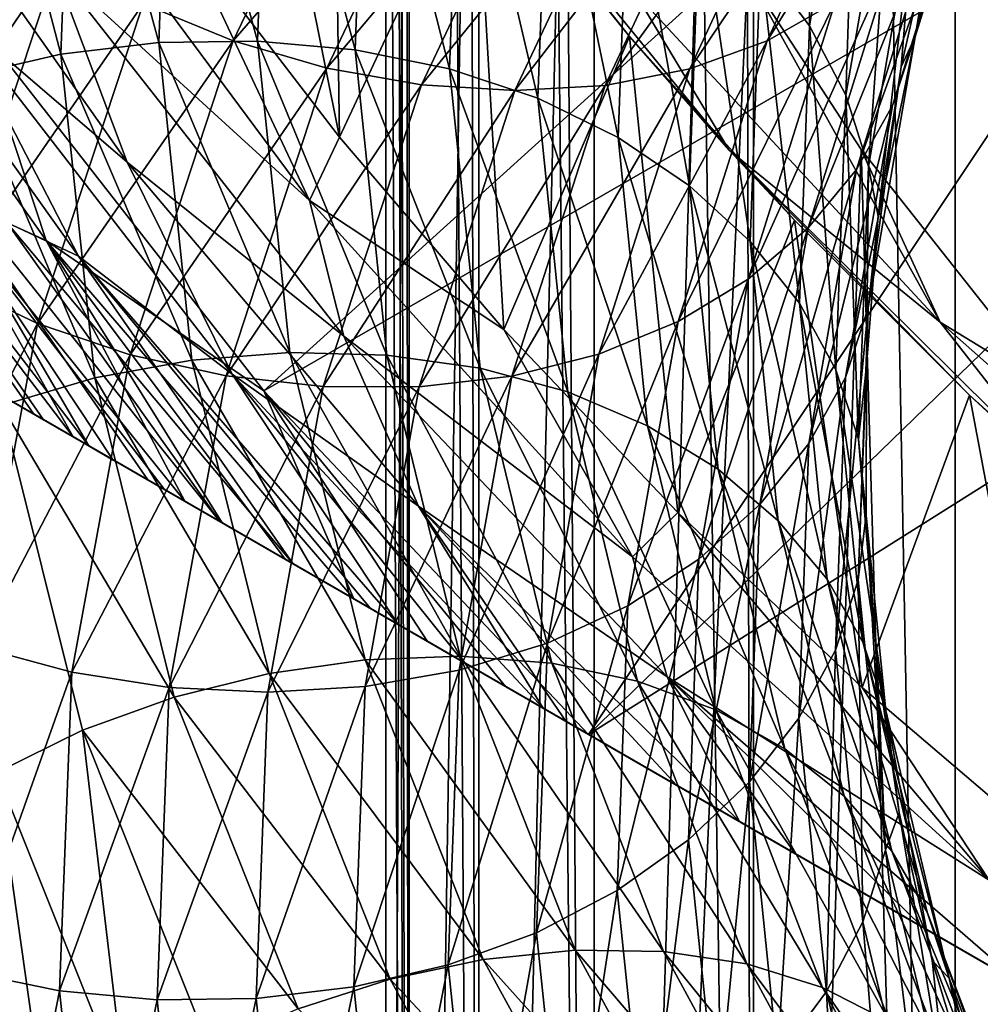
# Model space of a CAD drawing. Header units: metres. Extents: x -44 to 117, y -432 to 89.
# Tile 820 of 1056: x -17.03 to -13.02, y -83.34 to -79.23. Entities that reach past the tile are written whole.
import ezdxf

# ---------------------------------------------------------------- set-up
doc = ezdxf.new("R2010")
doc.units = ezdxf.units.M
doc.layers.add('solid_125568', color=7, linetype='CONTINUOUS')

msp = doc.modelspace()

# ---------------------------------------------------------------- linework, layer by layer
at = {"layer": 'solid_125568'}
for points in [[(-15.40254, -93, 340.735443), (-15.402534, -48, 340.735504), (-15.5, -48, 339)], [(-15.5, -60.414574, 339), (-15.40254, -93, 340.735443), (-15.5, -48, 339)], [(-15.40254, -93, 340.735443), (-15.111373, -93, 342.449127), (-15.402534, -48, 340.735504)], [(-15.111373, -93, 342.449127), (-15.111362, -48, 342.449158), (-15.402534, -48, 340.735504)], [(-15.111373, -93, 342.449127), (-14.630195, -93, 344.119324), (-15.111362, -48, 342.449158)], [(-14.630195, -93, 344.119324), (-14.630145, -48, 344.119446), (-15.111362, -48, 342.449158)], [(-14.630195, -93, 344.119324), (-13.965014, -93, 345.725189), (-14.630145, -48, 344.119446)], [(-13.965014, -93, 345.725189), (-13.964935, -48, 345.725372), (-14.630145, -48, 344.119446)], [(-13.965014, -93, 345.725189), (-13.124227, -93, 347.24649), (-13.964935, -48, 345.725372)], [(-13.124227, -93, 347.24649), (-13.124097, -48, 347.246704), (-13.964935, -48, 345.725372)], [(-13.124227, -93, 347.24649), (-12.118398, -93, 348.664093), (-13.124097, -48, 347.246704)], [(-12.118398, -93, 348.664093), (-12.118189, -48, 348.664337), (-13.124097, -48, 347.246704)], [(-15.5, -60.414574, 339), (-15.5, -73.585426, 339), (-15.40254, -93, 340.735443)], [(-15.5, -93, 339), (-15.5, -73.585426, 339), (-15.414381, -74.94136, 337.373077)], [(-15.40254, -93, 340.735443), (-15.5, -73.585426, 339), (-15.5, -93, 339)], [(-15.402539, -93, 337.264557), (-15.5, -93, 339), (-15.414381, -74.94136, 337.373077)], [(-15.402539, -93, 337.264557), (-15.414381, -74.94136, 337.373077), (-15.145697, -76.312988, 335.704865)], [(-15.11137, -93, 335.550873), (-15.402539, -93, 337.264557), (-15.145697, -76.312988, 335.704865)], [(-15.11137, -93, 335.550873), (-15.145697, -76.312988, 335.704865), (-14.752255, -77.500389, 334.243835)], [(-16.33873, -78.876411, 294.5), (-15.693009, -79.718048, 294.5), (-16.280155, -76.793686, 294.5)], [(-15.693009, -79.718048, 294.5), (-15.723917, -77.664124, 294.5), (-16.280155, -76.793686, 294.5)], [(-14.63019, -93, 333.880676), (-15.11137, -93, 335.550873), (-14.752255, -77.500389, 334.243835)], [(-14.63019, -93, 333.880676), (-14.752255, -77.500389, 334.243835), (-14.198516, -78.676216, 332.782928)], [(-15.693009, -79.718048, 294.5), (-15.124052, -78.500313, 294.5), (-15.723917, -77.664124, 294.5)], [(-13.731448, -79.254082, 910.520447), (-13.936228, -78.981804, 910.342285), (-13.734397, -77.813553, 911.318481)], [(-13.53256, -78.100243, 911.480957), (-13.731448, -79.254082, 910.520447), (-13.734397, -77.813553, 911.318481)], [(-12.863886, -77.927498, 267.378693), (-16.009871, -80.776581, 271.621307), (-17.225948, -79.221985, 271.621307)], [(-12.863886, -77.927498, 267.378693), (-12.253444, -78.60788, 267.378693), (-16.009871, -80.776581, 271.621307)], [(-16.397938, -77.989059, 909.863159), (-16.448101, -79.322845, 908.667358), (-16.804518, -78.011787, 909.921143)], [(-16.035513, -79.317085, 908.675842), (-16.448101, -79.322845, 908.667358), (-16.397938, -77.989059, 909.863159)], [(-15.986614, -78.009506, 909.836304), (-16.035513, -79.317085, 908.675842), (-16.397938, -77.989059, 909.863159)], [(-16.804518, -78.011787, 909.921143), (-16.855927, -79.371147, 908.690002), (-17.196711, -78.078072, 910.009705)], [(-16.448101, -79.322845, 908.667358), (-16.855927, -79.371147, 908.690002), (-16.804518, -78.011787, 909.921143)], [(-16.512753, -79.161491, 915.25769), (-16.136696, -79.316437, 915.227356), (-15.522571, -78.03447, 916.391418)], [(-15.522571, -78.03447, 916.391418), (-16.136696, -79.316437, 915.227356), (-15.147389, -78.171783, 916.293274)], [(-15.627827, -79.353981, 908.715271), (-16.035513, -79.317085, 908.675842), (-15.986614, -78.009506, 909.836304)], [(-15.580176, -78.072594, 909.841125), (-15.627827, -79.353981, 908.715271), (-15.986614, -78.009506, 909.836304)], [(-13.909128, -79.316208, 914.394836), (-13.62407, -79.155235, 914.172729), (-13.105412, -78.023819, 915.118958)], [(-13.379643, -78.168404, 915.366638), (-13.909128, -79.316208, 914.394836), (-13.105412, -78.023819, 915.118958)], [(-16.855927, -79.371147, 908.690002), (-17.249334, -79.461723, 908.74408), (-17.196711, -78.078072, 910.009705)], [(-15.23471, -79.43354, 908.785645), (-15.627827, -79.353981, 908.715271), (-15.580176, -78.072594, 909.841125)], [(-15.188241, -78.177681, 909.878418), (-15.23471, -79.43354, 908.785645), (-15.580176, -78.072594, 909.841125)], [(-13.579677, -79.542389, 910.715088), (-13.731448, -79.254082, 910.520447), (-13.53256, -78.100243, 911.480957)], [(-13.382987, -78.399719, 911.664612), (-13.579677, -79.542389, 910.715088), (-13.53256, -78.100243, 911.480957)], [(-16.136696, -79.316437, 915.227356), (-15.746633, -79.429581, 915.162109), (-15.147389, -78.171783, 916.293274)], [(-15.147389, -78.171783, 916.293274), (-15.746633, -79.429581, 915.162109), (-14.767529, -78.265625, 916.161926)], [(-14.865824, -79.555801, 908.88678), (-15.23471, -79.43354, 908.785645), (-15.188241, -78.177681, 909.878418)], [(-14.820427, -78.32415, 909.948914), (-14.865824, -79.555801, 908.88678), (-15.188241, -78.177681, 909.878418)], [(-14.231111, -79.433334, 914.599182), (-13.909128, -79.316208, 914.394836), (-13.379643, -78.168404, 915.366638)], [(-13.689394, -78.266739, 915.599548), (-14.231111, -79.433334, 914.599182), (-13.379643, -78.168404, 915.366638)], [(-13.384862, -79.585739, 912.524414), (-13.291371, -79.299843, 912.296631), (-12.945563, -78.181686, 913.217957)], [(-13.03662, -78.463478, 913.455688), (-13.384862, -79.585739, 912.524414), (-12.945563, -78.181686, 913.217957)], [(-13.291371, -79.299843, 912.296631), (-13.208281, -78.800415, 912.242981), (-13.020798, -78.180931, 912.75116)], [(-12.945563, -78.181686, 913.217957), (-13.291371, -79.299843, 912.296631), (-13.020798, -78.180931, 912.75116)], [(-14.462202, -79.111771, 328.92865), (-15.331481, -78.222557, 325.5), (-14.06699, -79.771835, 325.5)], [(-14.482882, -79.297821, 294.5), (-14.06699, -79.771835, 325.5), (-15.331481, -78.222557, 325.5)], [(-15.124052, -78.500313, 294.5), (-14.482882, -79.297821, 294.5), (-15.331481, -78.222557, 325.5)], [(-17.663307, -78.284103, 294.293182), (-16.580072, -79.822815, 294.293182), (-16.886318, -79.007492, 294.406891)], [(-17.310677, -79.196983, 294.138977), (-16.580072, -79.822815, 294.293182), (-17.663307, -78.284103, 294.293182)], [(-15.746633, -79.429581, 915.162109), (-15.351752, -79.499268, 915.064331), (-14.767529, -78.265625, 916.161926)], [(-14.767529, -78.265625, 916.161926), (-15.351752, -79.499268, 915.064331), (-14.391912, -78.31398, 916.000488)], [(-14.58467, -79.50248, 914.780701), (-14.231111, -79.433334, 914.599182), (-13.689394, -78.266739, 915.599548)], [(-14.029536, -78.314972, 915.812012), (-14.58467, -79.50248, 914.780701), (-13.689394, -78.266739, 915.599548)], [(-15.351752, -79.499268, 915.064331), (-14.961325, -79.52401, 914.936462), (-14.391912, -78.31398, 916.000488)], [(-14.391912, -78.31398, 916.000488), (-14.961325, -79.52401, 914.936462), (-14.029536, -78.314972, 915.812012)], [(-14.961325, -79.52401, 914.936462), (-14.58467, -79.50248, 914.780701), (-14.029536, -78.314972, 915.812012)], [(-14.529991, -79.719963, 909.017761), (-14.865824, -79.555801, 908.88678), (-14.820427, -78.32415, 909.948914)], [(-14.485543, -78.510612, 910.052246), (-14.529991, -79.719963, 909.017761), (-14.820427, -78.32415, 909.948914)], [(-15.818974, -79.982292, 294.476563), (-16.33873, -78.876411, 294.5), (-17.015287, -78.369255, 294.476563)], [(-16.886318, -79.007492, 294.406891), (-15.818974, -79.982292, 294.476563), (-17.015287, -78.369255, 294.476563)], [(-13.485729, -79.840385, 910.921997), (-13.579677, -79.542389, 910.715088), (-13.382987, -78.399719, 911.664612)], [(-13.290421, -78.70533, 911.86554), (-13.485729, -79.840385, 910.921997), (-13.382987, -78.399719, 911.664612)], [(-13.535292, -79.85331, 912.751648), (-13.384862, -79.585739, 912.524414), (-13.03662, -78.463478, 913.455688)], [(-13.18316, -78.723343, 913.697754), (-13.535292, -79.85331, 912.751648), (-13.03662, -78.463478, 913.455688)], [(-15.693009, -79.718048, 294.5), (-15.007969, -80.520386, 294.5), (-15.124052, -78.500313, 294.5)], [(-15.007969, -80.520386, 294.5), (-14.482882, -79.297821, 294.5), (-15.124052, -78.500313, 294.5)], [(-14.232811, -79.921219, 909.174377), (-14.529991, -79.719963, 909.017761), (-14.485543, -78.510612, 910.052246)], [(-14.189199, -78.73188, 910.184814), (-14.232811, -79.921219, 909.174377), (-14.485543, -78.510612, 910.052246)], [(-18.046795, -78.549721, 271.978149), (-17.225948, -79.221985, 271.621307), (-16.917145, -80.14888, 271.978149)], [(-18.046795, -78.549721, 271.978149), (-16.917145, -80.14888, 271.978149), (-17.388357, -79.936241, 272.379822)], [(-17.968025, -78.552719, 293.949127), (-16.78293, -80.215462, 293.949127), (-17.310677, -79.196983, 294.138977)], [(-17.08144, -80.074089, 293.729553), (-16.78293, -80.215462, 293.949127), (-17.968025, -78.552719, 293.949127)], [(-12.253444, -78.60788, 267.378693), (-14.65399, -82.210876, 271.621307), (-16.009871, -80.776581, 271.621307)], [(-12.253444, -78.60788, 267.378693), (-11.607063, -79.254219, 267.378693), (-14.65399, -82.210876, 271.621307)], [(-14.63019, -93, 333.880676), (-14.198516, -78.676216, 332.782928), (-13.990422, -79.040337, 332.32782)], [(-17.186892, -78.733879, 915.20459), (-17.645842, -80.112846, 913.90155), (-16.865625, -78.966446, 915.25061)], [(-13.979111, -80.15374, 909.352051), (-14.232811, -79.921219, 909.174377), (-14.189199, -78.73188, 910.184814)], [(-13.936228, -78.981804, 910.342285), (-13.979111, -80.15374, 909.352051), (-14.189199, -78.73188, 910.184814)], [(-13.737894, -80.096756, 912.973328), (-13.535292, -79.85331, 912.751648), (-13.18316, -78.723343, 913.697754)], [(-13.38053, -78.95578, 913.938538), (-13.737894, -80.096756, 912.973328), (-13.18316, -78.723343, 913.697754)], [(-13.290421, -78.70533, 911.86554), (-13.444874, -80.048103, 911.204834), (-13.485729, -79.840385, 910.921997)], [(-13.290421, -78.70533, 911.86554), (-13.349864, -79.423973, 911.726257), (-13.444874, -80.048103, 911.204834)], [(-13.290421, -78.70533, 911.86554), (-13.208281, -78.800415, 912.242981), (-13.349864, -79.423973, 911.726257)], [(-13.291371, -79.299843, 912.296631), (-13.349864, -79.423973, 911.726257), (-13.208281, -78.800415, 912.242981)], [(-15.818974, -79.982292, 294.476563), (-15.693009, -79.718048, 294.5), (-16.33873, -78.876411, 294.5)], [(-17.645842, -80.112846, 913.90155), (-17.31595, -80.323723, 913.974365), (-16.865625, -78.966446, 915.25061)], [(-16.865625, -78.966446, 915.25061), (-17.31595, -80.323723, 913.974365), (-16.512753, -79.161491, 915.25769)], [(-13.987899, -80.310272, 913.184509), (-13.737894, -80.096756, 912.973328), (-13.38053, -78.95578, 913.938538)], [(-13.62407, -79.155235, 914.172729), (-13.987899, -80.310272, 913.184509), (-13.38053, -78.95578, 913.938538)], [(-13.773724, -80.411537, 909.546021), (-13.979111, -80.15374, 909.352051), (-13.936228, -78.981804, 910.342285)], [(-13.731448, -79.254082, 910.520447), (-13.773724, -80.411537, 909.546021), (-13.936228, -78.981804, 910.342285)], [(-16.886318, -79.007492, 294.406891), (-15.676102, -80.549446, 294.406891), (-15.818974, -79.982292, 294.476563)], [(-16.580072, -79.822815, 294.293182), (-15.676102, -80.549446, 294.406891), (-16.886318, -79.007492, 294.406891)], [(-13.96501, -93, 332.27478), (-14.63019, -93, 333.880676), (-13.990422, -79.040337, 332.32782)], [(-13.186229, -80.489761, 328.92865), (-13.990422, -79.040337, 332.32782), (-14.462202, -79.111771, 328.92865)], [(-13.96501, -93, 332.27478), (-13.990422, -79.040337, 332.32782), (-13.516286, -79.769272, 331.413177)], [(-13.186229, -80.489761, 328.92865), (-13.516286, -79.769272, 331.413177), (-13.990422, -79.040337, 332.32782)], [(-13.186229, -80.489761, 328.92865), (-14.462202, -79.111771, 328.92865), (-14.06699, -79.771835, 325.5)], [(-17.31595, -80.323723, 913.974365), (-16.953596, -80.495506, 914.011475), (-16.512753, -79.161491, 915.25769)], [(-16.512753, -79.161491, 915.25769), (-16.953596, -80.495506, 914.011475), (-16.136696, -79.316437, 915.227356)], [(-14.280543, -80.48806, 913.380066), (-13.987899, -80.310272, 913.184509), (-13.62407, -79.155235, 914.172729)], [(-13.909128, -79.316208, 914.394836), (-14.280543, -80.48806, 913.380066), (-13.62407, -79.155235, 914.172729)], [(-17.310677, -79.196983, 294.138977), (-16.141567, -80.706779, 294.138977), (-16.580072, -79.822815, 294.293182)], [(-16.78293, -80.215462, 293.949127), (-16.141567, -80.706779, 294.138977), (-17.310677, -79.196983, 294.138977)], [(-16.917145, -80.14888, 271.978149), (-17.225948, -79.221985, 271.621307), (-16.009871, -80.776581, 271.621307)], [(-11.607063, -79.254219, 267.378693), (-10.926641, -79.864616, 267.378693), (-14.65399, -82.210876, 271.621307)], [(-13.621486, -80.688606, 909.75177), (-13.773724, -80.411537, 909.546021), (-13.731448, -79.254082, 910.520447)], [(-13.579677, -79.542389, 910.715088), (-13.621486, -80.688606, 909.75177), (-13.731448, -79.254082, 910.520447)], [(-15.007969, -80.520386, 294.5), (-14.281245, -81.285149, 294.5), (-14.482882, -79.297821, 294.5)], [(-14.482882, -79.297821, 294.5), (-13.794596, -80.064117, 294.5), (-14.06699, -79.771835, 325.5)], [(-14.281245, -81.285149, 294.5), (-13.794596, -80.064117, 294.5), (-14.482882, -79.297821, 294.5)], [(-13.581559, -80.72113, 911.566101), (-13.486694, -80.431091, 911.348572), (-13.291371, -79.299843, 912.296631)], [(-13.384862, -79.585739, 912.524414), (-13.581559, -80.72113, 911.566101), (-13.291371, -79.299843, 912.296631)], [(-13.291371, -79.299843, 912.296631), (-13.486694, -80.431091, 911.348572), (-13.349864, -79.423973, 911.726257)], [(-16.953596, -80.495506, 914.011475), (-16.567438, -80.626122, 914.01355), (-16.136696, -79.316437, 915.227356)], [(-16.448101, -79.322845, 908.667358), (-16.309978, -80.649147, 907.470947), (-16.855927, -79.371147, 908.690002)], [(-16.136696, -79.316437, 915.227356), (-16.567438, -80.626122, 914.01355), (-15.746633, -79.429581, 915.162109)], [(-16.035513, -79.317085, 908.675842), (-15.900849, -80.617371, 907.514771), (-16.448101, -79.322845, 908.667358)], [(-15.900849, -80.617371, 907.514771), (-16.309978, -80.649147, 907.470947), (-16.448101, -79.322845, 908.667358)], [(-15.496582, -80.628273, 907.588806), (-15.900849, -80.617371, 907.514771), (-16.035513, -79.317085, 908.675842)], [(-15.627827, -79.353981, 908.715271), (-15.496582, -80.628273, 907.588806), (-16.035513, -79.317085, 908.675842)], [(-15.106782, -80.682495, 907.6922), (-15.496582, -80.628273, 907.588806), (-15.627827, -79.353981, 908.715271)], [(-15.23471, -79.43354, 908.785645), (-15.106782, -80.682495, 907.6922), (-15.627827, -79.353981, 908.715271)], [(-14.6111, -80.624496, 913.554871), (-14.280543, -80.48806, 913.380066), (-13.909128, -79.316208, 914.394836)], [(-14.231111, -79.433334, 914.599182), (-14.6111, -80.624496, 913.554871), (-13.909128, -79.316208, 914.394836)], [(-16.855927, -79.371147, 908.690002), (-16.714382, -80.722832, 907.458313), (-17.249334, -79.461723, 908.74408)], [(-16.309978, -80.649147, 907.470947), (-16.714382, -80.722832, 907.458313), (-16.855927, -79.371147, 908.690002)], [(-16.567438, -80.626122, 914.01355), (-16.166924, -80.714432, 913.982361), (-15.746633, -79.429581, 915.162109)], [(-15.746633, -79.429581, 915.162109), (-16.166924, -80.714432, 913.982361), (-15.351752, -79.499268, 915.064331)], [(-14.741048, -80.780731, 907.824097), (-15.106782, -80.682495, 907.6922), (-15.23471, -79.43354, 908.785645)], [(-14.865824, -79.555801, 908.88678), (-14.741048, -80.780731, 907.824097), (-15.23471, -79.43354, 908.785645)], [(-14.974058, -80.715111, 913.704346), (-14.6111, -80.624496, 913.554871), (-14.231111, -79.433334, 914.599182)], [(-14.58467, -79.50248, 914.780701), (-14.974058, -80.715111, 913.704346), (-14.231111, -79.433334, 914.599182)], [(-13.486694, -80.431091, 911.348572), (-13.444874, -80.048103, 911.204834), (-13.349864, -79.423973, 911.726257)], [(-16.714382, -80.722832, 907.458313), (-17.1045, -80.837517, 907.477905), (-17.249334, -79.461723, 908.74408)], [(-17.388357, -79.936241, 272.379822), (-16.805696, -80.96859, 272.814819), (-17.929621, -79.493332, 272.815155)], [(-17.929621, -79.493332, 272.815155), (-16.805696, -80.96859, 272.814819), (-16.969135, -80.874229, 273.052368)], [(-17.929621, -79.493332, 272.815155), (-16.969135, -80.874229, 273.052368), (-17.076038, -80.812508, 273.273407)], [(-17.892147, -79.505814, 292.744202), (-16.739212, -81.006973, 292.757141), (-17.545706, -79.629097, 293.488617)], [(-16.928358, -80.897766, 292.371338), (-16.739212, -81.006973, 292.757141), (-17.892147, -79.505814, 292.744202)], [(-17.062138, -80.820534, 291.980225), (-16.928358, -80.897766, 292.371338), (-17.892147, -79.505814, 292.744202)], [(-16.166924, -80.714432, 913.982361), (-15.761513, -80.759293, 913.919434), (-15.351752, -79.499268, 915.064331)], [(-15.351752, -79.499268, 915.064331), (-15.761513, -80.759293, 913.919434), (-14.961325, -79.52401, 914.936462)], [(-15.360709, -80.759781, 913.826294), (-14.974058, -80.715111, 913.704346), (-14.58467, -79.50248, 914.780701)], [(-14.961325, -79.52401, 914.936462), (-15.360709, -80.759781, 913.826294), (-14.58467, -79.50248, 914.780701)], [(-15.761513, -80.759293, 913.919434), (-15.360709, -80.759781, 913.826294), (-14.961325, -79.52401, 914.936462)], [(-14.408112, -80.922752, 907.982666), (-14.741048, -80.780731, 907.824097), (-14.865824, -79.555801, 908.88678)], [(-14.529991, -79.719963, 909.017761), (-14.408112, -80.922752, 907.982666), (-14.865824, -79.555801, 908.88678)], [(-13.527227, -80.978935, 909.964783), (-13.621486, -80.688606, 909.75177), (-13.579677, -79.542389, 910.715088)], [(-13.485729, -79.840385, 910.921997), (-13.527227, -80.978935, 909.964783), (-13.579677, -79.542389, 910.715088)], [(-13.734175, -80.99649, 911.778259), (-13.581559, -80.72113, 911.566101), (-13.384862, -79.585739, 912.524414)], [(-13.535292, -79.85331, 912.751648), (-13.734175, -80.99649, 911.778259), (-13.384862, -79.585739, 912.524414)], [(-17.545706, -79.629097, 293.488617), (-16.193218, -81.322205, 293.488617), (-17.08144, -80.074089, 293.729553)], [(-16.494106, -81.148483, 293.12854), (-16.193218, -81.322205, 293.488617), (-17.545706, -79.629097, 293.488617)], [(-16.739212, -81.006973, 292.757141), (-16.494106, -81.148483, 293.12854), (-17.545706, -79.629097, 293.488617)], [(-15.818974, -79.982292, 294.476563), (-15.007969, -80.520386, 294.5), (-15.693009, -79.718048, 294.5)], [(-14.113496, -81.104149, 908.163391), (-14.408112, -80.922752, 907.982666), (-14.529991, -79.719963, 909.017761)], [(-14.232811, -79.921219, 909.174377), (-14.113496, -81.104149, 908.163391), (-14.529991, -79.719963, 909.017761)], [(-13.186229, -80.489761, 328.92865), (-14.06699, -79.771835, 325.5), (-12.646038, -81.180191, 325.5)], [(-13.064121, -80.794594, 294.5), (-12.646038, -81.180191, 325.5), (-14.06699, -79.771835, 325.5)], [(-13.794596, -80.064117, 294.5), (-13.064121, -80.794594, 294.5), (-14.06699, -79.771835, 325.5)], [(-13.124221, -93, 330.75351), (-13.96501, -93, 332.27478), (-13.516286, -79.769272, 331.413177)], [(-13.124221, -93, 330.75351), (-13.516286, -79.769272, 331.413177), (-12.721321, -80.774399, 330.144592)], [(-13.186229, -80.489761, 328.92865), (-12.721321, -80.774399, 330.144592), (-13.516286, -79.769272, 331.413177)], [(-16.580072, -79.822815, 294.293182), (-15.363201, -81.258171, 294.293182), (-15.676102, -80.549446, 294.406891)], [(-16.141567, -80.706779, 294.138977), (-15.363201, -81.258171, 294.293182), (-16.580072, -79.822815, 294.293182)], [(-13.485729, -79.840385, 910.921997), (-13.493289, -80.67189, 910.680359), (-13.527227, -80.978935, 909.964783)], [(-13.485729, -79.840385, 910.921997), (-13.444874, -80.048103, 911.204834), (-13.493289, -80.67189, 910.680359)], [(-10.926641, -79.864616, 267.378693), (-12.881689, -83.234116, 271.223572), (-14.65399, -82.210876, 271.621307)], [(-13.939716, -81.251106, 911.980408), (-13.734175, -80.99649, 911.778259), (-13.535292, -79.85331, 912.751648)], [(-13.737894, -80.096756, 912.973328), (-13.939716, -81.251106, 911.980408), (-13.535292, -79.85331, 912.751648)], [(-13.861971, -81.319382, 908.361145), (-14.113496, -81.104149, 908.163391), (-14.232811, -79.921219, 909.174377)], [(-13.979111, -80.15374, 909.352051), (-13.861971, -81.319382, 908.361145), (-14.232811, -79.921219, 909.174377)], [(-17.388357, -79.936241, 272.379822), (-16.338966, -81.238052, 272.378693), (-16.423552, -81.189217, 272.44342)], [(-16.917145, -80.14888, 271.978149), (-16.338966, -81.238052, 272.378693), (-17.388357, -79.936241, 272.379822)], [(-17.388357, -79.936241, 272.379822), (-16.423552, -81.189217, 272.44342), (-16.637636, -81.06562, 272.631348)], [(-17.388357, -79.936241, 272.379822), (-16.637636, -81.06562, 272.631348), (-16.805696, -80.96859, 272.814819)], [(-14.470313, -81.470314, 294.476563), (-15.007969, -80.520386, 294.5), (-15.818974, -79.982292, 294.476563)], [(-15.676102, -80.549446, 294.406891), (-14.470313, -81.470314, 294.476563), (-15.818974, -79.982292, 294.476563)], [(-13.486694, -80.431091, 911.348572), (-13.493289, -80.67189, 910.680359), (-13.444874, -80.048103, 911.204834)], [(-17.08144, -80.074089, 293.729553), (-15.888701, -81.498016, 293.730103), (-16.78293, -80.215462, 293.949127)], [(-16.193218, -81.322205, 293.488617), (-15.888701, -81.498016, 293.730103), (-17.08144, -80.074089, 293.729553)], [(-14.281245, -81.285149, 294.5), (-13.511361, -82.014885, 294.5), (-13.794596, -80.064117, 294.5)], [(-13.511361, -82.014885, 294.5), (-13.064121, -80.794594, 294.5), (-13.794596, -80.064117, 294.5)], [(-14.193356, -81.478874, 912.16803), (-13.939716, -81.251106, 911.980408), (-13.737894, -80.096756, 912.973328)], [(-13.987899, -80.310272, 913.184509), (-14.193356, -81.478874, 912.16803), (-13.737894, -80.096756, 912.973328)], [(-16.917145, -80.14888, 271.978149), (-15.633135, -81.645569, 271.971802), (-15.919094, -81.480469, 272.114563)], [(-16.917145, -80.14888, 271.978149), (-16.009871, -80.776581, 271.621307), (-15.633135, -81.645569, 271.971802)], [(-16.917145, -80.14888, 271.978149), (-15.919094, -81.480469, 272.114563), (-16.183546, -81.327789, 272.271606)], [(-16.917145, -80.14888, 271.978149), (-16.183546, -81.327789, 272.271606), (-16.338966, -81.238052, 272.378693)], [(-13.658328, -81.562798, 908.570984), (-13.861971, -81.319382, 908.361145), (-13.979111, -80.15374, 909.352051)], [(-13.773724, -80.411537, 909.546021), (-13.658328, -81.562798, 908.570984), (-13.979111, -80.15374, 909.352051)], [(-16.78293, -80.215462, 293.949127), (-15.447001, -81.753029, 293.950623), (-16.141567, -80.706779, 294.138977)], [(-15.56468, -81.685089, 293.902222), (-15.447001, -81.753029, 293.950623), (-16.78293, -80.215462, 293.949127)], [(-15.888701, -81.498016, 293.730103), (-15.56468, -81.685089, 293.902222), (-16.78293, -80.215462, 293.949127)], [(-17.31595, -80.323723, 913.974365), (-17.570219, -81.697624, 912.66333), (-16.953596, -80.495506, 914.011475)], [(-14.490273, -81.673721, 912.336487), (-14.193356, -81.478874, 912.16803), (-13.987899, -80.310272, 913.184509)], [(-14.280543, -80.48806, 913.380066), (-14.490273, -81.673721, 912.336487), (-13.987899, -80.310272, 913.184509)], [(-13.507365, -81.828712, 908.787903), (-13.658328, -81.562798, 908.570984), (-13.773724, -80.411537, 909.546021)], [(-13.621486, -80.688606, 909.75177), (-13.507365, -81.828712, 908.787903), (-13.773724, -80.411537, 909.546021)], [(-13.623355, -81.85997, 910.594055), (-13.528196, -81.565788, 910.386841), (-13.486694, -80.431091, 911.348572)], [(-13.581559, -80.72113, 911.566101), (-13.623355, -81.85997, 910.594055), (-13.486694, -80.431091, 911.348572)], [(-13.486694, -80.431091, 911.348572), (-13.528196, -81.565788, 910.386841), (-13.493289, -80.67189, 910.680359)], [(-17.570219, -81.697624, 912.66333), (-17.202486, -81.845772, 912.73114), (-16.953596, -80.495506, 914.011475)], [(-16.953596, -80.495506, 914.011475), (-17.202486, -81.845772, 912.73114), (-16.567438, -80.626122, 914.01355)], [(-14.82566, -81.829742, 912.48114), (-14.490273, -81.673721, 912.336487), (-14.280543, -80.48806, 913.380066)], [(-14.6111, -80.624496, 913.554871), (-14.82566, -81.829742, 912.48114), (-14.280543, -80.48806, 913.380066)], [(-13.186229, -80.489761, 328.92865), (-12.646038, -81.180191, 325.5), (-11.779551, -81.73436, 328.925659)], [(-13.186229, -80.489761, 328.92865), (-11.779551, -81.73436, 328.925659), (-12.721321, -80.774399, 330.144592)], [(-14.470313, -81.470314, 294.476563), (-14.281245, -81.285149, 294.5), (-15.007969, -80.520386, 294.5)], [(-15.676102, -80.549446, 294.406891), (-14.325593, -81.970139, 294.406891), (-14.470313, -81.470314, 294.476563)], [(-15.363201, -81.258171, 294.293182), (-14.325593, -81.970139, 294.406891), (-15.676102, -80.549446, 294.406891)], [(-17.202486, -81.845772, 912.73114), (-16.810598, -81.951683, 912.766418), (-16.567438, -80.626122, 914.01355)], [(-16.567438, -80.626122, 914.01355), (-16.810598, -81.951683, 912.766418), (-16.166924, -80.714432, 913.982361)], [(-15.900849, -80.617371, 907.514771), (-15.585876, -81.899086, 906.368713), (-16.309978, -80.649147, 907.470947)], [(-15.189612, -81.884476, 906.47699), (-15.585876, -81.899086, 906.368713), (-15.900849, -80.617371, 907.514771)], [(-15.496582, -80.628273, 907.588806), (-15.189612, -81.884476, 906.47699), (-15.900849, -80.617371, 907.514771)], [(-15.193907, -81.942146, 912.597778), (-14.82566, -81.829742, 912.48114), (-14.6111, -80.624496, 913.554871)], [(-14.974058, -80.715111, 913.704346), (-15.193907, -81.942146, 912.597778), (-14.6111, -80.624496, 913.554871)], [(-16.309978, -80.649147, 907.470947), (-15.986907, -81.95639, 906.289978), (-16.714382, -80.722832, 907.458313)], [(-15.585876, -81.899086, 906.368713), (-15.986907, -81.95639, 906.289978), (-16.309978, -80.649147, 907.470947)], [(-14.80755, -81.913834, 906.613098), (-15.189612, -81.884476, 906.47699), (-15.496582, -80.628273, 907.588806)], [(-15.106782, -80.682495, 907.6922), (-14.80755, -81.913834, 906.613098), (-15.496582, -80.628273, 907.588806)], [(-16.141567, -80.706779, 294.138977), (-14.843151, -82.101662, 294.139801), (-15.363201, -81.258171, 294.293182)], [(-15.175572, -81.909737, 294.04718), (-14.843151, -82.101662, 294.139801), (-16.141567, -80.706779, 294.138977)], [(-15.447001, -81.753029, 293.950623), (-15.175572, -81.909737, 294.04718), (-16.141567, -80.706779, 294.138977)], [(-14.449115, -81.988487, 906.775269), (-14.80755, -81.913834, 906.613098), (-15.106782, -80.682495, 907.6922)], [(-14.741048, -80.780731, 907.824097), (-14.449115, -81.988487, 906.775269), (-15.106782, -80.682495, 907.6922)], [(-13.413877, -82.11142, 909.006958), (-13.507365, -81.828712, 908.787903), (-13.621486, -80.688606, 909.75177)], [(-13.527227, -80.978935, 909.964783), (-13.413877, -82.11142, 909.006958), (-13.621486, -80.688606, 909.75177)], [(-13.528196, -81.565788, 910.386841), (-13.49492, -81.294899, 910.153992), (-13.493289, -80.67189, 910.680359)], [(-13.527227, -80.978935, 909.964783), (-13.493289, -80.67189, 910.680359), (-13.49492, -81.294899, 910.153992)], [(-16.714382, -80.722832, 907.458313), (-16.383303, -82.054977, 906.242371), (-17.1045, -80.837517, 907.477905)], [(-16.810598, -81.951683, 912.766418), (-16.404169, -82.014763, 912.77002), (-16.166924, -80.714432, 913.982361)], [(-15.986907, -81.95639, 906.289978), (-16.383303, -82.054977, 906.242371), (-16.714382, -80.722832, 907.458313)], [(-16.166924, -80.714432, 913.982361), (-16.404169, -82.014763, 912.77002), (-15.761513, -80.759293, 913.919434)], [(-15.586177, -82.010292, 912.68512), (-15.193907, -81.942146, 912.597778), (-14.974058, -80.715111, 913.704346)], [(-15.360709, -80.759781, 913.826294), (-15.586177, -82.010292, 912.68512), (-14.974058, -80.715111, 913.704346)], [(-13.776416, -82.143135, 910.790955), (-13.623355, -81.85997, 910.594055), (-13.581559, -80.72113, 911.566101)], [(-13.734175, -80.99649, 911.778259), (-13.776416, -82.143135, 910.790955), (-13.581559, -80.72113, 911.566101)], [(-3.335342, -88.745697, 291.208344), (-17.164658, -80.761337, 291.208344), (-17.164658, -80.761337, 273.742645)], [(-3.359097, -88.731987, 291.593842), (-17.140903, -80.775055, 291.593811), (-17.164658, -80.761337, 291.208344)], [(-3.335342, -88.745697, 291.208344), (-3.359097, -88.731987, 291.593842), (-17.164658, -80.761337, 291.208344)], [(-17.143019, -80.773834, 273.509155), (-3.335342, -88.745697, 273.742645), (-17.164658, -80.761337, 273.742645)], [(-3.335342, -88.745697, 291.208344), (-17.164658, -80.761337, 273.742645), (-3.335342, -88.745697, 273.742645)], [(-17.143019, -80.773834, 273.509155), (-3.356982, -88.733208, 273.509155), (-3.335342, -88.745697, 273.742645)], [(-17.143019, -80.773834, 273.509155), (-17.076038, -80.812508, 273.273407), (-3.356982, -88.733208, 273.509155)], [(-3.437861, -88.686508, 291.980225), (-17.062138, -80.820534, 291.980225), (-17.140903, -80.775055, 291.593811)], [(-3.359097, -88.731987, 291.593842), (-3.437861, -88.686508, 291.980225), (-17.140903, -80.775055, 291.593811)], [(-16.404169, -82.014763, 912.77002), (-15.992816, -82.034424, 912.742737), (-15.761513, -80.759293, 913.919434)], [(-16.009871, -80.776581, 271.621307), (-14.65399, -82.210876, 271.621307), (-15.000013, -82.011101, 271.725555)], [(-16.009871, -80.776581, 271.621307), (-15.000013, -82.011101, 271.725555), (-15.326205, -81.822769, 271.842499)], [(-16.009871, -80.776581, 271.621307), (-15.326205, -81.822769, 271.842499), (-15.633135, -81.645569, 271.971802)], [(-15.761513, -80.759293, 913.919434), (-15.992816, -82.034424, 912.742737), (-15.360709, -80.759781, 913.826294)], [(-15.992816, -82.034424, 912.742737), (-15.586177, -82.010292, 912.68512), (-15.360709, -80.759781, 913.826294)], [(-14.122849, -82.108795, 906.961182), (-14.449115, -81.988487, 906.775269), (-14.741048, -80.780731, 907.824097)], [(-14.408112, -80.922752, 907.982666), (-14.122849, -82.108795, 906.961182), (-14.741048, -80.780731, 907.824097)], [(-12.118393, -93, 329.335907), (-13.124221, -93, 330.75351), (-12.721321, -80.774399, 330.144592)], [(-17.076038, -80.812508, 273.273407), (-3.421493, -88.695961, 273.279877), (-3.356982, -88.733208, 273.509155)], [(-17.076038, -80.812508, 273.273407), (-16.969135, -80.874229, 273.052368), (-3.421493, -88.695961, 273.279877)], [(-3.571643, -88.609276, 292.371338), (-16.928358, -80.897766, 292.371338), (-17.062138, -80.820534, 291.980225)], [(-3.437861, -88.686508, 291.980225), (-3.571643, -88.609276, 292.371338), (-17.062138, -80.820534, 291.980225)], [(-13.511361, -82.014885, 294.5), (-12.704739, -82.703796, 294.5), (-13.064121, -80.794594, 294.5)], [(-13.064121, -80.794594, 294.5), (-12.297824, -81.48288, 294.5), (-12.646038, -81.180191, 325.5)], [(-12.704739, -82.703796, 294.5), (-12.297824, -81.48288, 294.5), (-13.064121, -80.794594, 294.5)], [(-17.1045, -80.837517, 907.477905), (-16.765707, -82.193306, 906.227966), (-17.124775, -82.369812, 906.248535)], [(-16.383303, -82.054977, 906.242371), (-16.765707, -82.193306, 906.227966), (-17.1045, -80.837517, 907.477905)], [(-16.969135, -80.874229, 273.052368), (-3.530864, -88.632813, 273.052368), (-3.421493, -88.695961, 273.279877)], [(-16.969135, -80.874229, 273.052368), (-16.805696, -80.96859, 272.814819), (-3.530864, -88.632813, 273.052368)], [(-3.760789, -88.500069, 292.757141), (-16.739212, -81.006973, 292.757141), (-16.928358, -80.897766, 292.371338)], [(-3.571643, -88.609276, 292.371338), (-3.760789, -88.500069, 292.757141), (-16.928358, -80.897766, 292.371338)], [(-13.83414, -82.270691, 907.165649), (-14.122849, -82.108795, 906.961182), (-14.408112, -80.922752, 907.982666)], [(-14.113496, -81.104149, 908.163391), (-13.83414, -82.270691, 907.165649), (-14.408112, -80.922752, 907.982666)], [(-16.805696, -80.96859, 272.814819), (-3.679131, -88.547211, 272.833923), (-3.530864, -88.632813, 273.052368)], [(-16.805696, -80.96859, 272.814819), (-16.637636, -81.06562, 272.631348), (-3.679131, -88.547211, 272.833923)], [(-13.98255, -82.408936, 910.973328), (-13.776416, -82.143135, 910.790955), (-13.734175, -80.99649, 911.778259)], [(-13.939716, -81.251106, 911.980408), (-13.98255, -82.408936, 910.973328), (-13.734175, -80.99649, 911.778259)], [(-13.527227, -80.978935, 909.964783), (-13.49492, -81.294899, 910.153992), (-13.449785, -81.916847, 909.626831)], [(-13.527227, -80.978935, 909.964783), (-13.449785, -81.916847, 909.626831), (-13.413877, -82.11142, 909.006958)], [(-4.005895, -88.358559, 293.12854), (-16.494106, -81.148483, 293.12854), (-16.739212, -81.006973, 292.757141)], [(-3.760789, -88.500069, 292.757141), (-4.005895, -88.358559, 293.12854), (-16.739212, -81.006973, 292.757141)], [(-16.637636, -81.06562, 272.631348), (-3.862362, -88.441422, 272.631348), (-3.679131, -88.547211, 272.833923)], [(-16.637636, -81.06562, 272.631348), (-16.423552, -81.189217, 272.44342), (-3.862362, -88.441422, 272.631348)], [(-13.587643, -82.468964, 907.383362), (-13.83414, -82.270691, 907.165649), (-14.113496, -81.104149, 908.163391)], [(-13.861971, -81.319382, 908.361145), (-13.587643, -82.468964, 907.383362), (-14.113496, -81.104149, 908.163391)], [(-16.494106, -81.148483, 293.12854), (-4.306782, -88.184837, 293.488617), (-16.193218, -81.322205, 293.488617)], [(-4.005895, -88.358559, 293.12854), (-4.306782, -88.184837, 293.488617), (-16.494106, -81.148483, 293.12854)], [(-16.423552, -81.189217, 272.44342), (-4.076446, -88.317825, 272.44342), (-3.862362, -88.441422, 272.631348)], [(-16.423552, -81.189217, 272.44342), (-16.338966, -81.238052, 272.378693), (-4.076446, -88.317825, 272.44342)], [(-16.338966, -81.238052, 272.378693), (-4.161033, -88.26899, 272.378693), (-4.076446, -88.317825, 272.44342)], [(-16.338966, -81.238052, 272.378693), (-16.183546, -81.327789, 272.271606), (-4.161033, -88.26899, 272.378693)], [(-15.363201, -81.258171, 294.293182), (-14.02559, -82.573685, 294.29422), (-14.325593, -81.970139, 294.406891)], [(-14.286944, -82.422791, 294.253815), (-14.02559, -82.573685, 294.29422), (-15.363201, -81.258171, 294.293182)], [(-14.748693, -82.156197, 294.162445), (-14.286944, -82.422791, 294.253815), (-15.363201, -81.258171, 294.293182)], [(-14.843151, -82.101662, 294.139801), (-14.748693, -82.156197, 294.162445), (-15.363201, -81.258171, 294.293182)], [(-12.982296, -82.81897, 294.476563), (-14.281245, -81.285149, 294.5), (-14.470313, -81.470314, 294.476563)], [(-12.982296, -82.81897, 294.476563), (-13.511361, -82.014885, 294.5), (-14.281245, -81.285149, 294.5)], [(-14.236931, -82.650986, 911.137146), (-13.98255, -82.408936, 910.973328), (-13.939716, -81.251106, 911.980408)], [(-14.193356, -81.478874, 912.16803), (-14.236931, -82.650986, 911.137146), (-13.939716, -81.251106, 911.980408)], [(-4.593488, -88.01931, 293.718445), (-15.888701, -81.498016, 293.730103), (-16.193218, -81.322205, 293.488617)], [(-4.593488, -88.01931, 293.718445), (-16.193218, -81.322205, 293.488617), (-4.306782, -88.184837, 293.488617)], [(-13.388053, -82.698265, 907.608887), (-13.587643, -82.468964, 907.383362), (-13.861971, -81.319382, 908.361145)], [(-13.658328, -81.562798, 908.570984), (-13.388053, -82.698265, 907.608887), (-13.861971, -81.319382, 908.361145)], [(-13.528196, -81.565788, 910.386841), (-13.414839, -82.694405, 909.424561), (-13.49492, -81.294899, 910.153992)], [(-13.414839, -82.694405, 909.424561), (-13.449785, -81.916847, 909.626831), (-13.49492, -81.294899, 910.153992)], [(-16.183546, -81.327789, 272.271606), (-4.31645, -88.17926, 272.271606), (-4.161033, -88.26899, 272.378693)], [(-16.183546, -81.327789, 272.271606), (-15.919094, -81.480469, 272.114563), (-4.31645, -88.17926, 272.271606)], [(-15.919094, -81.480469, 272.114563), (-4.580901, -88.026573, 272.114563), (-4.31645, -88.17926, 272.271606)], [(-15.919094, -81.480469, 272.114563), (-15.633135, -81.645569, 271.971802), (-4.580901, -88.026573, 272.114563)], [(-14.534733, -82.862938, 911.278259), (-14.236931, -82.650986, 911.137146), (-14.193356, -81.478874, 912.16803)], [(-14.490273, -81.673721, 912.336487), (-14.534733, -82.862938, 911.278259), (-14.193356, -81.478874, 912.16803)], [(-14.325593, -81.970139, 294.406891), (-12.982296, -82.81897, 294.476563), (-14.470313, -81.470314, 294.476563)], [(-4.935246, -87.821999, 293.902191), (-15.56468, -81.685089, 293.902222), (-15.888701, -81.498016, 293.730103)], [(-4.935246, -87.821999, 293.902191), (-15.888701, -81.498016, 293.730103), (-4.593488, -88.01931, 293.718445)], [(-13.240076, -82.953217, 907.836853), (-13.388053, -82.698265, 907.608887), (-13.658328, -81.562798, 908.570984)], [(-13.507365, -81.828712, 908.787903), (-13.240076, -82.953217, 907.836853), (-13.658328, -81.562798, 908.570984)], [(-13.623355, -81.85997, 910.594055), (-13.509202, -82.992683, 909.62146), (-13.528196, -81.565788, 910.386841)], [(-13.509202, -82.992683, 909.62146), (-13.414839, -82.694405, 909.424561), (-13.528196, -81.565788, 910.386841)], [(-15.633135, -81.645569, 271.971802), (-4.853371, -87.869263, 271.977997), (-4.580901, -88.026573, 272.114563)], [(-15.633135, -81.645569, 271.971802), (-15.326205, -81.822769, 271.842499), (-4.853371, -87.869263, 271.977997)], [(-5.052929, -87.754051, 293.950623), (-15.447001, -81.753029, 293.950623), (-15.56468, -81.685089, 293.902222)], [(-4.935246, -87.821999, 293.902191), (-5.052929, -87.754051, 293.950623), (-15.56468, -81.685089, 293.902222)], [(-14.871124, -83.038597, 911.392334), (-14.534733, -82.862938, 911.278259), (-14.490273, -81.673721, 912.336487)], [(-14.82566, -81.829742, 912.48114), (-14.871124, -83.038597, 911.392334), (-14.490273, -81.673721, 912.336487)], [(-5.324471, -87.597275, 294.047211), (-15.175572, -81.909737, 294.04718), (-15.447001, -81.753029, 293.950623)], [(-5.324471, -87.597275, 294.047211), (-15.447001, -81.753029, 293.950623), (-5.052929, -87.754051, 293.950623)], [(-17.202486, -81.845772, 912.73114), (-17.255173, -83.20015, 911.433472), (-16.810598, -81.951683, 912.766418)], [(-15.326205, -81.822769, 271.842499), (-5.173787, -87.684273, 271.842499), (-4.853371, -87.869263, 271.977997)], [(-15.326205, -81.822769, 271.842499), (-15.000013, -82.011101, 271.725555), (-5.173787, -87.684273, 271.842499)], [(-15.240459, -83.172852, 911.47583), (-14.871124, -83.038597, 911.392334), (-14.82566, -81.829742, 912.48114)], [(-15.193907, -81.942146, 912.597778), (-15.240459, -83.172852, 911.47583), (-14.82566, -81.829742, 912.48114)], [(-13.776416, -82.143135, 910.790955), (-13.660954, -83.283577, 909.803101), (-13.623355, -81.85997, 910.594055)], [(-13.660954, -83.283577, 909.803101), (-13.509202, -82.992683, 909.62146), (-13.623355, -81.85997, 910.594055)], [(-13.148418, -83.228432, 908.06189), (-13.240076, -82.953217, 907.836853), (-13.507365, -81.828712, 908.787903)], [(-13.413877, -82.11142, 909.006958), (-13.148418, -83.228432, 908.06189), (-13.507365, -81.828712, 908.787903)], [(-15.585876, -81.899086, 906.368713), (-15.094265, -83.150955, 905.253418), (-15.986907, -81.95639, 906.289978)], [(-15.189612, -81.884476, 906.47699), (-14.710494, -83.111603, 905.395081), (-15.585876, -81.899086, 906.368713)], [(-14.710494, -83.111603, 905.395081), (-15.094265, -83.150955, 905.253418), (-15.585876, -81.899086, 906.368713)], [(-14.3405, -83.116859, 905.56311), (-14.710494, -83.111603, 905.395081), (-15.189612, -81.884476, 906.47699)], [(-14.80755, -81.913834, 906.613098), (-14.3405, -83.116859, 905.56311), (-15.189612, -81.884476, 906.47699)], [(-15.633873, -83.264557, 911.528198), (-15.240459, -83.172852, 911.47583), (-15.193907, -81.942146, 912.597778)], [(-15.586177, -82.010292, 912.68512), (-15.633873, -83.264557, 911.528198), (-15.193907, -81.942146, 912.597778)], [(-5.656578, -87.405533, 294.139771), (-14.843151, -82.101662, 294.139801), (-15.175572, -81.909737, 294.04718)], [(-5.324471, -87.597275, 294.047211), (-5.656578, -87.405533, 294.139771), (-15.175572, -81.909737, 294.04718)], [(-13.993425, -83.168655, 905.754944), (-14.3405, -83.116859, 905.56311), (-14.80755, -81.913834, 906.613098)], [(-14.449115, -81.988487, 906.775269), (-13.993425, -83.168655, 905.754944), (-14.80755, -81.913834, 906.613098)], [(-13.414839, -82.694405, 909.424561), (-13.357965, -82.537437, 909.100037), (-13.449785, -81.916847, 909.626831)], [(-13.413877, -82.11142, 909.006958), (-13.449785, -81.916847, 909.626831), (-13.357965, -82.537437, 909.100037)], [(-17.255173, -83.20015, 911.433472), (-16.862024, -83.281258, 911.502319), (-16.810598, -81.951683, 912.766418)], [(-16.810598, -81.951683, 912.766418), (-16.862024, -83.281258, 911.502319), (-16.404169, -82.014763, 912.77002)], [(-15.986907, -81.95639, 906.289978), (-15.482652, -83.233002, 905.140442), (-16.383303, -82.054977, 906.242371)], [(-15.094265, -83.150955, 905.253418), (-15.482652, -83.233002, 905.140442), (-15.986907, -81.95639, 906.289978)], [(-14.325593, -81.970139, 294.406891), (-12.849741, -83.252556, 294.40741), (-12.982296, -82.81897, 294.476563)], [(-13.259056, -83.016243, 294.378174), (-12.849741, -83.252556, 294.40741), (-14.325593, -81.970139, 294.406891)], [(-13.790543, -82.709389, 294.324768), (-13.259056, -83.016243, 294.378174), (-14.325593, -81.970139, 294.406891)], [(-14.02559, -82.573685, 294.29422), (-13.790543, -82.709389, 294.324768), (-14.325593, -81.970139, 294.406891)], [(-16.862024, -83.281258, 911.502319), (-16.454313, -83.319016, 911.541138), (-16.404169, -82.014763, 912.77002)], [(-16.404169, -82.014763, 912.77002), (-16.454313, -83.319016, 911.541138), (-15.992816, -82.034424, 912.742737)], [(-16.04171, -83.313385, 911.549866), (-15.633873, -83.264557, 911.528198), (-15.586177, -82.010292, 912.68512)], [(-15.992816, -82.034424, 912.742737), (-16.04171, -83.313385, 911.549866), (-15.586177, -82.010292, 912.68512)], [(-15.000013, -82.011101, 271.725555), (-5.499981, -87.495949, 271.725555), (-5.173787, -87.684273, 271.842499)], [(-15.000013, -82.011101, 271.725555), (-14.65399, -82.210876, 271.621307), (-5.499981, -87.495949, 271.725555)], [(-13.677531, -83.267906, 905.967468), (-13.993425, -83.168655, 905.754944), (-14.449115, -81.988487, 906.775269)], [(-14.122849, -82.108795, 906.961182), (-13.677531, -83.267906, 905.967468), (-14.449115, -81.988487, 906.775269)], [(-12.982296, -82.81897, 294.476563), (-12.704739, -82.703796, 294.5), (-13.511361, -82.014885, 294.5)], [(-16.383303, -82.054977, 906.242371), (-15.866547, -83.355728, 905.058777), (-16.765707, -82.193306, 906.227966)], [(-16.454313, -83.319016, 911.541138), (-16.04171, -83.313385, 911.549866), (-15.992816, -82.034424, 912.742737)], [(-15.482652, -83.233002, 905.140442), (-15.866547, -83.355728, 905.058777), (-16.383303, -82.054977, 906.242371)], [(-5.752262, -87.350288, 294.162689), (-14.748693, -82.156197, 294.162445), (-14.843151, -82.101662, 294.139801)], [(-5.752262, -87.350288, 294.162689), (-14.843151, -82.101662, 294.139801), (-5.656578, -87.405533, 294.139771)], [(-13.398001, -83.410904, 906.195251), (-13.677531, -83.267906, 905.967468), (-14.122849, -82.108795, 906.961182)], [(-13.83414, -82.270691, 907.165649), (-13.398001, -83.410904, 906.195251), (-14.122849, -82.108795, 906.961182)], [(-13.98255, -82.408936, 910.973328), (-13.865321, -83.560463, 909.965759), (-13.776416, -82.143135, 910.790955)], [(-13.865321, -83.560463, 909.965759), (-13.660954, -83.283577, 909.803101), (-13.776416, -82.143135, 910.790955)], [(-13.413877, -82.11142, 909.006958), (-13.357965, -82.537437, 909.100037), (-13.219487, -83.155136, 908.575806)], [(-13.413877, -82.11142, 909.006958), (-13.219487, -83.155136, 908.575806), (-13.148418, -83.228432, 908.06189)], [(-5.752262, -87.350288, 294.162689), (-14.286944, -82.422791, 294.253815), (-14.748693, -82.156197, 294.162445)], [(-16.765707, -82.193306, 906.227966), (-16.584696, -83.714592, 904.999939), (-17.124775, -82.369812, 906.248535)], [(-16.765707, -82.193306, 906.227966), (-16.236904, -83.516983, 905.011047), (-16.584696, -83.714592, 904.999939)], [(-15.866547, -83.355728, 905.058777), (-16.236904, -83.516983, 905.011047), (-16.765707, -82.193306, 906.227966)], [(-14.65399, -82.210876, 271.621307), (-5.84601, -87.296165, 271.621307), (-5.499981, -87.495949, 271.725555)], [(-14.65399, -82.210876, 271.621307), (-12.881689, -83.234116, 271.223572), (-5.84601, -87.296165, 271.621307)], [(-13.159325, -83.592735, 906.432434), (-13.398001, -83.410904, 906.195251), (-13.83414, -82.270691, 907.165649)], [(-13.587643, -82.468964, 907.383362), (-13.159325, -83.592735, 906.432434), (-13.83414, -82.270691, 907.165649)], [(-17.124775, -82.369812, 906.248535), (-16.901558, -83.945755, 905.027039), (-17.451881, -82.582268, 906.304993)], [(-17.124775, -82.369812, 906.248535), (-16.584696, -83.714592, 904.999939), (-16.901558, -83.945755, 905.027039)], [(-6.473926, -86.93364, 294.294098), (-14.02559, -82.573685, 294.29422), (-14.286944, -82.422791, 294.253815)], [(-6.218313, -87.081215, 294.25473), (-6.473926, -86.93364, 294.294098), (-14.286944, -82.422791, 294.253815)], [(-6.218313, -87.081215, 294.25473), (-14.286944, -82.422791, 294.253815), (-5.752262, -87.350288, 294.162689)], [(-14.236931, -82.650986, 911.137146), (-14.117532, -83.816673, 910.105774), (-13.98255, -82.408936, 910.973328)], [(-14.117532, -83.816673, 910.105774), (-13.865321, -83.560463, 909.965759), (-13.98255, -82.408936, 910.973328)], [(-12.96605, -83.808342, 906.673218), (-13.159325, -83.592735, 906.432434), (-13.587643, -82.468964, 907.383362)], [(-13.388053, -82.698265, 907.608887), (-12.96605, -83.808342, 906.673218), (-13.587643, -82.468964, 907.383362)], [(-13.414839, -82.694405, 909.424561), (-13.149364, -83.807617, 908.475037), (-13.357965, -82.537437, 909.100037)], [(-13.149364, -83.807617, 908.475037), (-13.219487, -83.155136, 908.575806), (-13.357965, -82.537437, 909.100037)], [(-17.451881, -82.582268, 906.304993), (-16.901558, -83.945755, 905.027039), (-17.741482, -82.82515, 906.394592)], [(-6.725323, -86.788498, 294.32666), (-13.790543, -82.709389, 294.324768), (-14.02559, -82.573685, 294.29422)], [(-6.725323, -86.788498, 294.32666), (-14.02559, -82.573685, 294.29422), (-6.473926, -86.93364, 294.294098)], [(-14.534733, -82.862938, 911.278259), (-14.41281, -84.045586, 910.219482), (-14.236931, -82.650986, 911.137146)], [(-14.41281, -84.045586, 910.219482), (-14.117532, -83.816673, 910.105774), (-14.236931, -82.650986, 911.137146)], [(-6.725323, -86.788498, 294.32666), (-13.259056, -83.016243, 294.378174), (-13.790543, -82.709389, 294.324768)], [(-13.509202, -82.992683, 909.62146), (-13.24186, -84.109894, 908.661743), (-13.414839, -82.694405, 909.424561)], [(-13.24186, -84.109894, 908.661743), (-13.149364, -83.807617, 908.475037), (-13.414839, -82.694405, 909.424561)], [(-12.822738, -84.052666, 906.911987), (-12.96605, -83.808342, 906.673218), (-13.388053, -82.698265, 907.608887)], [(-13.240076, -82.953217, 907.836853), (-12.822738, -84.052666, 906.911987), (-13.388053, -82.698265, 907.608887)], [(-16.901558, -83.945755, 905.027039), (-17.182096, -84.204689, 905.090149), (-17.741482, -82.82515, 906.394592)], [(-14.871124, -83.038597, 911.392334), (-14.746356, -84.240723, 910.303101), (-14.534733, -82.862938, 911.278259)], [(-14.746356, -84.240723, 910.303101), (-14.41281, -84.045586, 910.219482), (-14.534733, -82.862938, 911.278259)], [(-12.733948, -84.320618, 907.142883), (-12.822738, -84.052666, 906.911987), (-13.240076, -82.953217, 907.836853)], [(-13.148418, -83.228432, 908.06189), (-12.733948, -84.320618, 907.142883), (-13.240076, -82.953217, 907.836853)], [(-13.660954, -83.283577, 909.803101), (-13.390585, -84.408363, 908.828308), (-13.509202, -82.992683, 909.62146)], [(-13.390585, -84.408363, 908.828308), (-13.24186, -84.109894, 908.661743), (-13.509202, -82.992683, 909.62146)], [(-15.240459, -83.172852, 911.47583), (-15.112551, -84.396652, 910.353455), (-14.871124, -83.038597, 911.392334)], [(-15.112551, -84.396652, 910.353455), (-14.746356, -84.240723, 910.303101), (-14.871124, -83.038597, 911.392334)], [(-13.259056, -83.016243, 294.378174), (-7.651643, -86.253685, 294.407532), (-12.849741, -83.252556, 294.40741)], [(-7.276618, -86.470207, 294.381073), (-7.651643, -86.253685, 294.407532), (-13.259056, -83.016243, 294.378174)], [(-7.276618, -86.470207, 294.381073), (-13.259056, -83.016243, 294.378174), (-6.725323, -86.788498, 294.32666)], [(-14.710494, -83.111603, 905.395081), (-14.063097, -84.298759, 904.358337), (-15.094265, -83.150955, 905.253418)], [(-13.709403, -84.280952, 904.557129), (-14.063097, -84.298759, 904.358337), (-14.710494, -83.111603, 905.395081)], [(-14.3405, -83.116859, 905.56311), (-13.709403, -84.280952, 904.557129), (-14.710494, -83.111603, 905.395081)], [(-13.377662, -84.310875, 904.777588), (-13.709403, -84.280952, 904.557129), (-14.3405, -83.116859, 905.56311)], [(-13.993425, -83.168655, 905.754944), (-13.377662, -84.310875, 904.777588), (-14.3405, -83.116859, 905.56311)], [(-15.633873, -83.264557, 911.528198), (-15.502604, -84.511719, 910.37085), (-15.240459, -83.172852, 911.47583)], [(-15.502604, -84.511719, 910.37085), (-15.112551, -84.396652, 910.353455), (-15.240459, -83.172852, 911.47583)], [(-15.094265, -83.150955, 905.253418), (-14.429984, -84.361778, 904.184387), (-15.482652, -83.233002, 905.140442)], [(-14.063097, -84.298759, 904.358337), (-14.429984, -84.361778, 904.184387), (-15.094265, -83.150955, 905.253418)], [(-13.075751, -84.389984, 905.015808), (-13.377662, -84.310875, 904.777588), (-13.993425, -83.168655, 905.754944)], [(-13.677531, -83.267906, 905.967468), (-13.075751, -84.389984, 905.015808), (-13.993425, -83.168655, 905.754944)], [(-13.149364, -83.807617, 908.475037), (-13.035126, -83.766151, 908.058228), (-13.219487, -83.155136, 908.575806)], [(-13.148418, -83.228432, 908.06189), (-13.219487, -83.155136, 908.575806), (-13.035126, -83.766151, 908.058228)], [(-17.255173, -83.20015, 911.433472), (-17.110334, -84.546654, 910.135315), (-16.862024, -83.281258, 911.502319)], [(-15.482652, -83.233002, 905.140442), (-14.801286, -84.467506, 904.038452), (-15.866547, -83.355728, 905.058777)], [(-14.429984, -84.361778, 904.184387), (-14.801286, -84.467506, 904.038452), (-15.482652, -83.233002, 905.140442)], [(-13.148418, -83.228432, 908.06189), (-13.035126, -83.766151, 908.058228), (-12.806226, -84.366959, 907.551208)], [(-13.148418, -83.228432, 908.06189), (-12.806226, -84.366959, 907.551208), (-12.733948, -84.320618, 907.142883)], [(-17.110334, -84.546654, 910.135315), (-16.720425, -84.603142, 910.237732), (-16.862024, -83.281258, 911.502319)], [(-16.862024, -83.281258, 911.502319), (-16.720425, -84.603142, 910.237732), (-16.454313, -83.319016, 911.541138)], [(-16.04171, -83.313385, 911.549866), (-15.906969, -84.585052, 910.356506), (-15.633873, -83.264557, 911.528198)], [(-15.906969, -84.585052, 910.356506), (-15.502604, -84.511719, 910.37085), (-15.633873, -83.264557, 911.528198)], [(-13.865321, -83.560463, 909.965759), (-13.590867, -84.696114, 908.971497), (-13.660954, -83.283577, 909.803101)], [(-12.808599, -84.514908, 905.265991), (-13.075751, -84.389984, 905.015808), (-13.677531, -83.267906, 905.967468)], [(-13.398001, -83.410904, 906.195251), (-12.808599, -84.514908, 905.265991), (-13.677531, -83.267906, 905.967468)], [(-13.590867, -84.696114, 908.971497), (-13.390585, -84.408363, 908.828308), (-13.660954, -83.283577, 909.803101)], [(-16.720425, -84.603142, 910.237732), (-16.316099, -84.615768, 910.311768), (-16.454313, -83.319016, 911.541138)], [(-16.454313, -83.319016, 911.541138), (-16.316099, -84.615768, 910.311768), (-16.04171, -83.313385, 911.549866)], [(-16.316099, -84.615768, 910.311768), (-15.906969, -84.585052, 910.356506), (-16.04171, -83.313385, 911.549866)]]:
    msp.add_3dface(points, dxfattribs=at)

doc.saveas('drawing.dxf')
